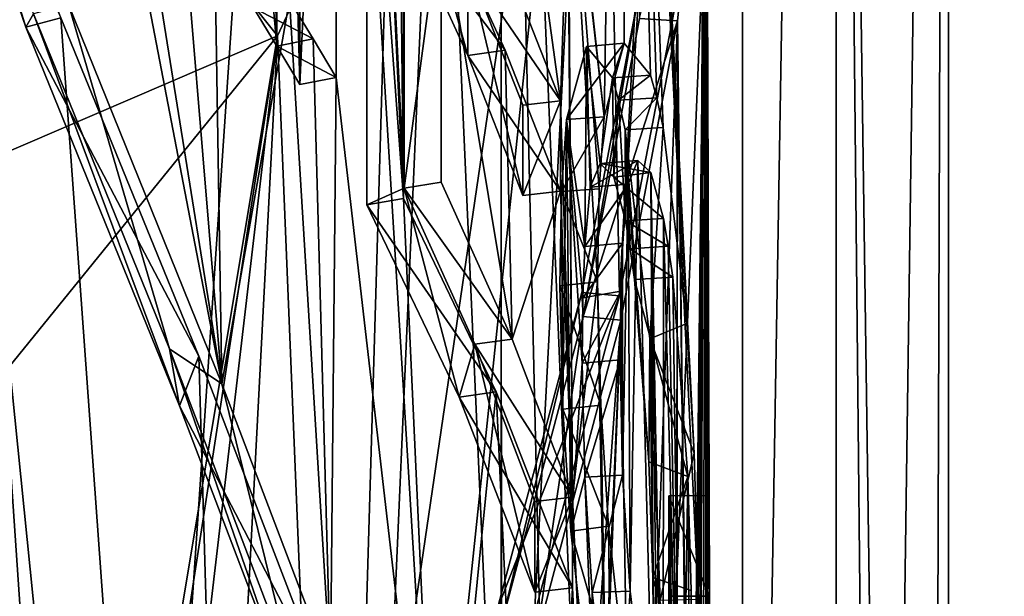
# Model space of a CAD drawing. Header units: millimetres. Extents: x -108 to 102, y -42 to 80.
# Tile 283 of 539: x -58.721 to -57.692, y 5.16 to 5.762. Entities that reach past the tile are written whole.
import ezdxf

# ---------------------------------------------------------------- set-up
doc = ezdxf.new("R2010")
doc.units = ezdxf.units.MM
doc.header["$LTSCALE"] = 81.481481
for name, color, linetype in [('1002', 7, 'CONTINUOUS'), ('1010', 7, 'CONTINUOUS'), ('1017', 7, 'CONTINUOUS'), ('1021', 7, 'CONTINUOUS'), ('1025', 7, 'CONTINUOUS'), ('1032', 7, 'CONTINUOUS'), ('1038', 7, 'CONTINUOUS'), ('1056', 7, 'CONTINUOUS'), ('1073', 7, 'CONTINUOUS'), ('1086', 7, 'CONTINUOUS'), ('1087', 7, 'CONTINUOUS'), ('1091', 7, 'CONTINUOUS'), ('1104', 7, 'CONTINUOUS'), ('1105', 7, 'CONTINUOUS'), ('1106', 7, 'CONTINUOUS'), ('1144', 7, 'CONTINUOUS'), ('1171', 7, 'CONTINUOUS'), ('1182', 7, 'CONTINUOUS'), ('1208', 7, 'CONTINUOUS'), ('1229', 7, 'CONTINUOUS'), ('1232', 7, 'CONTINUOUS'), ('1263', 7, 'CONTINUOUS'), ('1278', 7, 'CONTINUOUS'), ('1288', 7, 'CONTINUOUS'), ('1335', 7, 'CONTINUOUS'), ('1343', 7, 'CONTINUOUS'), ('1346', 7, 'CONTINUOUS'), ('1355', 7, 'CONTINUOUS'), ('1610', 7, 'CONTINUOUS'), ('2739', 7, 'CONTINUOUS'), ('2749', 7, 'CONTINUOUS'), ('2783', 7, 'CONTINUOUS'), ('2784', 7, 'CONTINUOUS'), ('816', 7, 'CONTINUOUS'), ('827', 7, 'CONTINUOUS'), ('828', 7, 'CONTINUOUS'), ('844', 7, 'CONTINUOUS'), ('855', 7, 'CONTINUOUS'), ('971', 7, 'CONTINUOUS'), ('978', 7, 'CONTINUOUS')]:
    doc.layers.add(name, color=color, linetype=linetype)

msp = doc.modelspace()

# ---------------------------------------------------------------- linework, layer by layer
at = {"layer": '1002', "color": 9, "linetype": 'CONTINUOUS'}
for points in [[(-58.2061, 5.4286, 226.922), (-58.2804, 5.5923, 227.1557), (-58.3189, 5.5861, 227.1469), (-58.2061, 5.4286, 226.922)], [(-58.2061, 5.4286, 226.922), (-58.3189, 5.5861, 227.1469), (-58.245, 5.4233, 226.9144), (-58.2061, 5.4286, 226.922)], [(-58.1431, 5.2634, 226.6861), (-58.2061, 5.4286, 226.922), (-58.245, 5.4233, 226.9144), (-58.1431, 5.2634, 226.6861)], [(-58.1431, 5.2634, 226.6861), (-58.245, 5.4233, 226.9144), (-58.1823, 5.259, 226.6797), (-58.1431, 5.2634, 226.6861)]]:
    msp.add_3dface(points, dxfattribs=at)
at = {"layer": '1010', "color": 9, "linetype": 'CONTINUOUS'}
for points in [[(-58.0402, 4.3652, 225.6044), (-58.0402, 4.7013, 225.3691), (-58.0426, 5.2648, 225.1457), (-58.0402, 4.3652, 225.6044)], [(-58.0426, 5.2648, 225.1457), (-58.0402, 4.7013, 225.3691), (-58.0402, 4.7958, 225.3029), (-58.0426, 5.2648, 225.1457)], [(-58.0411, 4.4054, 225.6619), (-58.0402, 4.3652, 225.6044), (-58.0426, 5.2648, 225.1457), (-58.0411, 4.4054, 225.6619)], [(-58.0426, 4.4456, 225.7193), (-58.0411, 4.4054, 225.6619), (-58.0426, 5.2648, 225.1457), (-58.0426, 4.4456, 225.7193)], [(-58.04, 5.16, 224.9961), (-58.0426, 5.2648, 225.1457), (-58.0402, 5.0898, 225.097), (-58.04, 5.16, 224.9961)], [(-58.0426, 5.2648, 225.1457), (-58.0402, 4.7958, 225.3029), (-58.0402, 5.0898, 225.097), (-58.0426, 5.2648, 225.1457)]]:
    msp.add_3dface(points, dxfattribs=at)
at = {"layer": '1017', "color": 9, "linetype": 'CONTINUOUS'}
for points in [[(-58.0731, 5.7633, 223.6987), (-58.0037, 6.0527, 224.0666), (-58.0333, 5.7609, 223.6953), (-58.0731, 5.7633, 223.6987)], [(-58.132, 5.4523, 223.3479), (-58.0731, 5.7633, 223.6987), (-58.0333, 5.7609, 223.6953), (-58.132, 5.4523, 223.3479)], [(-58.132, 5.4523, 223.3479), (-58.0333, 5.7609, 223.6953), (-58.0925, 5.4485, 223.3426), (-58.132, 5.4523, 223.3479)], [(-58.2195, 5.1228, 223.019), (-58.132, 5.4523, 223.3479), (-58.1804, 5.1178, 223.0119), (-58.2195, 5.1228, 223.019)], [(-58.1804, 5.1178, 223.0119), (-58.132, 5.4523, 223.3479), (-58.0925, 5.4485, 223.3426), (-58.1804, 5.1178, 223.0119)]]:
    msp.add_3dface(points, dxfattribs=at)
at = {"layer": '1021', "color": 9, "linetype": 'CONTINUOUS'}
for points in [[(-58.3899, 6.5207, 226.9394), (-58.3198, 5.5754, 227.3328), (-58.3379, 7.2024, 226.2655), (-58.3899, 6.5207, 226.9394)], [(-58.3198, 5.5754, 227.3328), (-58.3198, 6.3946, 226.7593), (-58.3379, 7.2024, 226.2655), (-58.3198, 5.5754, 227.3328)], [(-58.279, 7.138, 226.0676), (-58.1481, 6.0025, 226.1993), (-58.11, 5.6606, 226.1906), (-58.279, 7.138, 226.0676)], [(-58.0917, 6.7945, 225.2616), (-58.279, 7.138, 226.0676), (-58.11, 5.6606, 226.1906), (-58.0917, 6.7945, 225.2616)], [(-58.0892, 5.7374, 225.9821), (-58.0917, 6.7945, 225.2616), (-58.11, 5.6606, 226.1906), (-58.0892, 5.7374, 225.9821)], [(-58.004, 6.3277, 224.4599), (-58.0917, 6.7945, 225.2616), (-58.0115, 5.1572, 225.4867), (-58.004, 6.3277, 224.4599)], [(-58.0483, 5.6496, 225.6729), (-58.0917, 6.7945, 225.2616), (-58.0552, 5.6806, 225.7229), (-58.0483, 5.6496, 225.6729)], [(-58.0917, 6.7945, 225.2616), (-58.0483, 5.6496, 225.6729), (-58.0236, 5.4448, 225.5042), (-58.0917, 6.7945, 225.2616)], [(-58.0552, 5.6806, 225.7229), (-58.0917, 6.7945, 225.2616), (-58.0618, 5.7043, 225.7706), (-58.0552, 5.6806, 225.7229)], [(-58.0618, 5.7043, 225.7706), (-58.0917, 6.7945, 225.2616), (-58.0892, 5.7374, 225.9821), (-58.0618, 5.7043, 225.7706)], [(-58.0115, 5.1572, 225.4867), (-58.0917, 6.7945, 225.2616), (-58.016, 5.3094, 225.4717), (-58.0115, 5.1572, 225.4867)], [(-58.016, 5.3094, 225.4717), (-58.0917, 6.7945, 225.2616), (-58.0236, 5.4448, 225.5042), (-58.016, 5.3094, 225.4717)], [(-58.6145, 6.6492, 227.5654), (-58.6145, 6.0379, 227.9934), (-58.5095, 5.382, 228.14), (-58.6145, 6.6492, 227.5654)], [(-58.5231, 6.2166, 227.598), (-58.6145, 6.6492, 227.5654), (-58.5095, 5.382, 228.14), (-58.5231, 6.2166, 227.598)], [(-58.3198, 5.5754, 227.3328), (-58.3899, 6.5207, 226.9394), (-58.2829, 4.7738, 227.7397), (-58.3198, 5.5754, 227.3328)], [(-58.3899, 6.5207, 226.9394), (-58.3899, 5.7016, 227.5129), (-58.2829, 4.7738, 227.7397), (-58.3899, 6.5207, 226.9394)], [(-58.01, 5.056, 225.5236), (-58.004, 6.3277, 224.4599), (-58.0115, 5.1572, 225.4867), (-58.01, 5.056, 225.5236)], [(-58.0095, 4.9574, 225.5812), (-58.004, 6.3277, 224.4599), (-58.01, 5.056, 225.5236), (-58.0095, 4.9574, 225.5812)], [(-58.0037, 3.5255, 226.4097), (-58.004, 6.3277, 224.4599), (-58.0095, 4.9574, 225.5812), (-58.0037, 3.5255, 226.4097)], [(-58.004, 6.3277, 224.4599), (-58.0037, 3.5255, 226.4097), (-58.0026, 4.4462, 225.7202), (-58.004, 6.3277, 224.4599)], [(-58.0037, 6.0527, 224.0666), (-58.004, 6.3277, 224.4599), (-58.0019, 5.0547, 224.8457), (-58.0037, 6.0527, 224.0666)], [(-58.0019, 5.0547, 224.8457), (-58.004, 6.3277, 224.4599), (-58, 5.1601, 224.9961), (-58.0019, 5.0547, 224.8457)], [(-58, 5.1601, 224.9961), (-58.004, 6.3277, 224.4599), (-58.0026, 5.2654, 225.1466), (-58, 5.1601, 224.9961)], [(-58.0026, 5.2654, 225.1466), (-58.004, 6.3277, 224.4599), (-58.0026, 4.4462, 225.7202), (-58.0026, 5.2654, 225.1466)], [(-58.4387, 5.7823, 227.6283), (-58.5231, 6.2166, 227.598), (-58.5095, 5.382, 228.14), (-58.4387, 5.7823, 227.6283)], [(-58.5095, 5.382, 228.14), (-58.6428, 6.075, 228.0463), (-58.6695, 5.7778, 228.3273), (-58.5095, 5.382, 228.14)], [(-58.6145, 6.0379, 227.9934), (-58.6428, 6.075, 228.0463), (-58.5095, 5.382, 228.14), (-58.6145, 6.0379, 227.9934)], [(-58.2136, 5.8246, 226.6828), (-58.1558, 5.6775, 226.4728), (-58.2091, 6.0659, 226.491), (-58.2136, 5.8246, 226.6828)], [(-58.2091, 6.0659, 226.491), (-58.1558, 5.6775, 226.4728), (-58.1481, 5.908, 226.2654), (-58.2091, 6.0659, 226.491)], [(-58.0333, 5.7609, 223.6953), (-58.0037, 6.0527, 224.0666), (-58.0195, 4.6516, 224.6746), (-58.0333, 5.7609, 223.6953)], [(-58.0195, 4.6516, 224.6746), (-58.0037, 6.0527, 224.0666), (-58.0175, 4.7395, 224.6477), (-58.0195, 4.6516, 224.6746)], [(-58.0175, 4.7395, 224.6477), (-58.0037, 6.0527, 224.0666), (-58.0144, 4.8215, 224.6491), (-58.0175, 4.7395, 224.6477)], [(-58.0037, 6.0527, 224.0666), (-58.0067, 4.962, 224.7297), (-58.0144, 4.8215, 224.6491), (-58.0037, 6.0527, 224.0666)], [(-58.0067, 4.962, 224.7297), (-58.0037, 6.0527, 224.0666), (-58.0039, 5.0122, 224.7878), (-58.0067, 4.962, 224.7297)], [(-58.0039, 5.0122, 224.7878), (-58.0037, 6.0527, 224.0666), (-58.0019, 5.0547, 224.8457), (-58.0039, 5.0122, 224.7878)], [(-58.1431, 5.2634, 226.6861), (-58.1481, 6.0025, 226.1993), (-58.1481, 5.908, 226.2654), (-58.1431, 5.2634, 226.6861)], [(-58.1481, 6.0025, 226.1993), (-58.1431, 5.2634, 226.6861), (-58.117, 5.4882, 226.3595), (-58.1481, 6.0025, 226.1993)], [(-58.11, 5.6606, 226.1906), (-58.1481, 6.0025, 226.1993), (-58.1153, 5.5855, 226.2799), (-58.11, 5.6606, 226.1906)], [(-58.1153, 5.5855, 226.2799), (-58.1481, 6.0025, 226.1993), (-58.117, 5.4882, 226.3595), (-58.1153, 5.5855, 226.2799)], [(-58.1558, 5.6775, 226.4728), (-58.1431, 5.2634, 226.6861), (-58.1481, 5.908, 226.2654), (-58.1558, 5.6775, 226.4728)], [(-58.2804, 5.5923, 227.1557), (-58.2061, 5.4286, 226.922), (-58.2804, 5.8759, 226.9572), (-58.2804, 5.5923, 227.1557)], [(-58.2804, 5.8759, 226.9572), (-58.2061, 5.4286, 226.922), (-58.2136, 5.7301, 226.749), (-58.2804, 5.8759, 226.9572)], [(-58.396, 5.0836, 227.9677), (-58.4387, 5.7823, 227.6283), (-58.5095, 5.382, 228.14), (-58.396, 5.0836, 227.9677)], [(-58.414, 5.742, 227.5707), (-58.4387, 5.7823, 227.6283), (-58.396, 5.0836, 227.9677), (-58.414, 5.742, 227.5707)], [(-58.0333, 5.7609, 223.6953), (-58.0773, 4.5359, 224.1047), (-58.0925, 5.4485, 223.3426), (-58.0333, 5.7609, 223.6953)], [(-58.035, 4.7366, 224.3914), (-58.0773, 4.5359, 224.1047), (-58.0333, 5.7609, 223.6953), (-58.035, 4.7366, 224.3914)], [(-58.035, 3.9175, 224.965), (-58.035, 4.7366, 224.3914), (-58.0333, 5.7609, 223.6953), (-58.035, 3.9175, 224.965)], [(-58.035, 3.9175, 224.965), (-58.0333, 5.7609, 223.6953), (-58.0198, 4.6037, 224.7028), (-58.035, 3.9175, 224.965)], [(-58.0198, 4.6037, 224.7028), (-58.0333, 5.7609, 223.6953), (-58.0197, 4.628, 224.6873), (-58.0198, 4.6037, 224.7028)], [(-58.0197, 4.628, 224.6873), (-58.0333, 5.7609, 223.6953), (-58.0195, 4.6516, 224.6746), (-58.0197, 4.628, 224.6873)], [(-58.3899, 5.7016, 227.5129), (-58.414, 5.742, 227.5707), (-58.396, 5.0836, 227.9677), (-58.3899, 5.7016, 227.5129)], [(-58.2136, 5.7301, 226.749), (-58.2061, 5.4286, 226.922), (-58.1558, 5.583, 226.539), (-58.2136, 5.7301, 226.749)], [(-58.2829, 4.7738, 227.7397), (-58.3899, 5.7016, 227.5129), (-58.396, 5.0836, 227.9677), (-58.2829, 4.7738, 227.7397)], [(-58.1558, 5.583, 226.539), (-58.1431, 5.2634, 226.6861), (-58.1558, 5.6775, 226.4728), (-58.1558, 5.583, 226.539)], [(-58.2228, 5.3734, 227.0443), (-58.3198, 5.5754, 227.3328), (-58.2829, 4.7738, 227.7397), (-58.2228, 5.3734, 227.0443)], [(-58.2061, 5.4286, 226.922), (-58.1431, 5.2634, 226.6861), (-58.1558, 5.583, 226.539), (-58.2061, 5.4286, 226.922)], [(-58.1431, 5.2634, 226.6861), (-58.0925, 4.1297, 227.1337), (-58.117, 5.4882, 226.3595), (-58.1431, 5.2634, 226.6861)], [(-58.117, 5.4882, 226.3595), (-58.0925, 4.1297, 227.1337), (-58.1137, 5.3596, 226.4272), (-58.117, 5.4882, 226.3595)], [(-58.1804, 5.1178, 223.0119), (-58.0925, 5.4485, 223.3426), (-58.1803, 4.2141, 223.6452), (-58.1804, 5.1178, 223.0119)], [(-58.0925, 5.4485, 223.3426), (-58.1359, 4.3365, 223.82), (-58.1803, 3.3949, 224.2188), (-58.0925, 5.4485, 223.3426)], [(-58.1803, 4.2141, 223.6452), (-58.0925, 5.4485, 223.3426), (-58.1803, 3.3949, 224.2188), (-58.1803, 4.2141, 223.6452)], [(-58.0773, 4.5359, 224.1047), (-58.1359, 4.3365, 223.82), (-58.0925, 5.4485, 223.3426), (-58.0773, 4.5359, 224.1047)], [(-58.1804, 4.4604, 227.4645), (-58.2228, 5.3734, 227.0443), (-58.2829, 4.7738, 227.7397), (-58.1804, 4.4604, 227.4645)], [(-58.1431, 5.1689, 226.7522), (-58.2228, 5.3734, 227.0443), (-58.1804, 4.4604, 227.4645), (-58.1431, 5.1689, 226.7522)], [(-58.1137, 5.3596, 226.4272), (-58.0925, 4.1297, 227.1337), (-58.1056, 5.2332, 226.4583), (-58.1137, 5.3596, 226.4272)], [(-58.1431, 5.2634, 226.6861), (-58.1431, 5.1689, 226.7522), (-58.0925, 4.1297, 227.1337), (-58.1431, 5.2634, 226.6861)], [(-58.1056, 5.2332, 226.4583), (-58.0925, 4.1297, 227.1337), (-58.0799, 5.0006, 226.4234), (-58.1056, 5.2332, 226.4583)], [(-58.0925, 4.1297, 227.1337), (-58.1431, 5.1689, 226.7522), (-58.1804, 4.4604, 227.4645), (-58.0925, 4.1297, 227.1337)]]:
    msp.add_3dface(points, dxfattribs=at)
at = {"layer": '1025', "color": 9, "linetype": 'CONTINUOUS'}
for points in [[(-58.133, 5.4035, 226.2414), (-58.1304, 5.2843, 226.3052), (-58.0935, 5.4071, 226.2465), (-58.133, 5.4035, 226.2414)], [(-58.1304, 5.2843, 226.3052), (-58.0909, 5.2865, 226.3107), (-58.0935, 5.4071, 226.2465), (-58.1304, 5.2843, 226.3052)], [(-58.1304, 5.2843, 226.3052), (-58.1227, 5.164, 226.3284), (-58.0909, 5.2865, 226.3107), (-58.1304, 5.2843, 226.3052)], [(-58.1227, 5.164, 226.3284), (-58.083, 5.1653, 226.3332), (-58.0909, 5.2865, 226.3107), (-58.1227, 5.164, 226.3284)], [(-58.1227, 5.164, 226.3284), (-58.0976, 4.9544, 226.2517), (-58.083, 5.1653, 226.3332), (-58.1227, 5.164, 226.3284)], [(-58.0976, 4.9544, 226.2517), (-58.0579, 4.9572, 226.2557), (-58.083, 5.1653, 226.3332), (-58.0976, 4.9544, 226.2517)]]:
    msp.add_3dface(points, dxfattribs=at)
at = {"layer": '1032', "color": 9, "linetype": 'CONTINUOUS'}
for points in [[(-58.714, 5.7544, 228.3449), (-58.8276, 6.1221, 228.3777), (-58.8409, 6.1212, 228.4107), (-58.714, 5.7544, 228.3449)], [(-58.706, 5.7683, 228.3138), (-58.8276, 6.1221, 228.3777), (-58.714, 5.7544, 228.3449), (-58.706, 5.7683, 228.3138)], [(-58.0738, 5.7897, 223.6713), (-58.132, 5.4523, 223.3479), (-58.1334, 5.4772, 223.3196), (-58.0738, 5.7897, 223.6713)], [(-58.0731, 5.7633, 223.6987), (-58.132, 5.4523, 223.3479), (-58.0738, 5.7897, 223.6713), (-58.0731, 5.7633, 223.6987)], [(-58.5537, 5.359, 228.16), (-58.706, 5.7683, 228.3138), (-58.714, 5.7544, 228.3449), (-58.5537, 5.359, 228.16)], [(-58.5641, 5.4184, 228.1508), (-58.706, 5.7683, 228.3138), (-58.5537, 5.359, 228.16), (-58.5641, 5.4184, 228.1508)], [(-58.2195, 5.1228, 223.019), (-58.2217, 5.1462, 222.9903), (-58.1334, 5.4772, 223.3196), (-58.2195, 5.1228, 223.019)], [(-58.132, 5.4523, 223.3479), (-58.2195, 5.1228, 223.019), (-58.1334, 5.4772, 223.3196), (-58.132, 5.4523, 223.3479)], [(-58.4339, 5.0762, 227.9572), (-58.5641, 5.4184, 228.1508), (-58.4387, 5.0576, 227.9876), (-58.4339, 5.0762, 227.9572)], [(-58.4387, 5.0576, 227.9876), (-58.5641, 5.4184, 228.1508), (-58.5537, 5.359, 228.16), (-58.4387, 5.0576, 227.9876)]]:
    msp.add_3dface(points, dxfattribs=at)
at = {"layer": '1038', "color": 9, "linetype": 'CONTINUOUS'}
for points in [[(-58.6776, 5.7639, 228.3586), (-58.5333, 5.4106, 228.1939), (-58.714, 5.7544, 228.3449), (-58.6776, 5.7639, 228.3586)], [(-58.5333, 5.4106, 228.1939), (-58.5537, 5.359, 228.16), (-58.714, 5.7544, 228.3449), (-58.5333, 5.4106, 228.1939)], [(-58.5333, 5.4106, 228.1939), (-58.4009, 5.065, 227.9982), (-58.5537, 5.359, 228.16), (-58.5333, 5.4106, 228.1939)], [(-58.4009, 5.065, 227.9982), (-58.4387, 5.0576, 227.9876), (-58.5537, 5.359, 228.16), (-58.4009, 5.065, 227.9982)]]:
    msp.add_3dface(points, dxfattribs=at)
at = {"layer": '1056', "color": 9, "linetype": 'CONTINUOUS'}
for points in [[(-58.3198, 6.3946, 226.7593), (-58.3198, 5.5754, 227.3328), (-58.3581, 6.388, 226.7498), (-58.3198, 6.3946, 226.7593)], [(-58.3581, 6.388, 226.7498), (-58.3198, 5.5754, 227.3328), (-58.3581, 5.5688, 227.3234), (-58.3581, 6.388, 226.7498)]]:
    msp.add_3dface(points, dxfattribs=at)
at = {"layer": '1073', "color": 9, "linetype": 'CONTINUOUS'}
for points in [[(-58, 5.1601, 224.9961), (-58.0026, 5.2654, 225.1466), (-58.0426, 5.2648, 225.1457), (-58, 5.1601, 224.9961)], [(-58, 5.1601, 224.9961), (-58.0426, 5.2648, 225.1457), (-58.04, 5.16, 224.9961), (-58, 5.1601, 224.9961)], [(-58.0019, 5.0547, 224.8457), (-58, 5.1601, 224.9961), (-58.0419, 5.0552, 224.8464), (-58.0019, 5.0547, 224.8457)], [(-58.0419, 5.0552, 224.8464), (-58, 5.1601, 224.9961), (-58.04, 5.16, 224.9961), (-58.0419, 5.0552, 224.8464)]]:
    msp.add_3dface(points, dxfattribs=at)
at = {"layer": '1086', "color": 9, "linetype": 'CONTINUOUS'}
for points in [[(-58.0783, 5.4908, 225.6684), (-58.0385, 5.4931, 225.6717), (-58.0227, 5.2851, 225.6025), (-58.0783, 5.4908, 225.6684)], [(-58.0633, 5.3006, 225.5996), (-58.0783, 5.4908, 225.6684), (-58.0227, 5.2851, 225.6025), (-58.0633, 5.3006, 225.5996)], [(-58.0593, 5.1798, 225.6199), (-58.0633, 5.3006, 225.5996), (-58.0227, 5.2851, 225.6025), (-58.0593, 5.1798, 225.6199)], [(-58.0593, 5.1798, 225.6199), (-58.0227, 5.2851, 225.6025), (-58.0191, 5.1662, 225.6277), (-58.0593, 5.1798, 225.6199)], [(-58.0578, 5.0374, 225.6937), (-58.0593, 5.1798, 225.6199), (-58.0179, 5.0389, 225.696), (-58.0578, 5.0374, 225.6937)], [(-58.0593, 5.1798, 225.6199), (-58.0191, 5.1662, 225.6277), (-58.0179, 5.0389, 225.696), (-58.0593, 5.1798, 225.6199)]]:
    msp.add_3dface(points, dxfattribs=at)
at = {"layer": '1087', "color": 9, "linetype": 'CONTINUOUS'}
for points in [[(-58.0879, 5.552, 225.7347), (-58.0482, 5.5546, 225.7384), (-58.0431, 5.5257, 225.7027), (-58.0879, 5.552, 225.7347)], [(-58.0828, 5.5227, 225.6985), (-58.0879, 5.552, 225.7347), (-58.0431, 5.5257, 225.7027), (-58.0828, 5.5227, 225.6985)], [(-58.0828, 5.5227, 225.6985), (-58.0431, 5.5257, 225.7027), (-58.0385, 5.4931, 225.6717), (-58.0828, 5.5227, 225.6985)], [(-58.0783, 5.4908, 225.6684), (-58.0828, 5.5227, 225.6985), (-58.0385, 5.4931, 225.6717), (-58.0783, 5.4908, 225.6684)]]:
    msp.add_3dface(points, dxfattribs=at)
at = {"layer": '1091', "color": 9, "linetype": 'CONTINUOUS'}
for points in [[(-58.1558, 5.6775, 226.4728), (-58.2136, 5.8246, 226.6828), (-58.2525, 5.8191, 226.675), (-58.1558, 5.6775, 226.4728)], [(-58.1558, 5.6775, 226.4728), (-58.2525, 5.8191, 226.675), (-58.195, 5.6729, 226.4661), (-58.1558, 5.6775, 226.4728)]]:
    msp.add_3dface(points, dxfattribs=at)
at = {"layer": '1104', "color": 9, "linetype": 'CONTINUOUS'}
for points in [[(-58.1144, 5.6118, 225.9452), (-58.0748, 5.615, 225.9498), (-58.0613, 5.6027, 225.8369), (-58.1144, 5.6118, 225.9452)], [(-58.1001, 5.5977, 225.8259), (-58.1144, 5.6118, 225.9452), (-58.0613, 5.6027, 225.8369), (-58.1001, 5.5977, 225.8259)], [(-58.0482, 5.5546, 225.7384), (-58.1001, 5.5977, 225.8259), (-58.0613, 5.6027, 225.8369), (-58.0482, 5.5546, 225.7384)], [(-58.0879, 5.552, 225.7347), (-58.1001, 5.5977, 225.8259), (-58.0482, 5.5546, 225.7384), (-58.0879, 5.552, 225.7347)]]:
    msp.add_3dface(points, dxfattribs=at)
at = {"layer": '1105', "color": 9, "linetype": 'CONTINUOUS'}
for points in [[(-58.1144, 5.6118, 225.9452), (-58.1245, 5.5871, 226.0463), (-58.0748, 5.615, 225.9498), (-58.1144, 5.6118, 225.9452)], [(-58.0748, 5.615, 225.9498), (-58.1245, 5.5871, 226.0463), (-58.085, 5.5902, 226.052), (-58.0748, 5.615, 225.9498)], [(-58.1245, 5.5871, 226.0463), (-58.1304, 5.5253, 226.1365), (-58.085, 5.5902, 226.052), (-58.1245, 5.5871, 226.0463)], [(-58.085, 5.5902, 226.052), (-58.1304, 5.5253, 226.1365), (-58.0909, 5.5289, 226.1416), (-58.085, 5.5902, 226.052)]]:
    msp.add_3dface(points, dxfattribs=at)
at = {"layer": '1106', "color": 9, "linetype": 'CONTINUOUS'}
for points in [[(-58.1304, 5.5253, 226.1365), (-58.1323, 5.4717, 226.1885), (-58.0909, 5.5289, 226.1416), (-58.1304, 5.5253, 226.1365)], [(-58.0909, 5.5289, 226.1416), (-58.1323, 5.4717, 226.1885), (-58.0927, 5.4786, 226.1909), (-58.0909, 5.5289, 226.1416)], [(-58.1323, 5.4717, 226.1885), (-58.133, 5.4035, 226.2414), (-58.0927, 5.4786, 226.1909), (-58.1323, 5.4717, 226.1885)], [(-58.133, 5.4035, 226.2414), (-58.0935, 5.4071, 226.2465), (-58.0927, 5.4786, 226.1909), (-58.133, 5.4035, 226.2414)]]:
    msp.add_3dface(points, dxfattribs=at)
at = {"layer": '1144', "color": 9, "linetype": 'CONTINUOUS'}
for points in [[(-58.117, 5.4882, 226.3595), (-58.1137, 5.3596, 226.4272), (-58.1564, 5.4841, 226.3537), (-58.117, 5.4882, 226.3595)], [(-58.1564, 5.4841, 226.3537), (-58.1137, 5.3596, 226.4272), (-58.1531, 5.3553, 226.4216), (-58.1564, 5.4841, 226.3537)], [(-58.1137, 5.3596, 226.4272), (-58.1056, 5.2332, 226.4583), (-58.1531, 5.3553, 226.4216), (-58.1137, 5.3596, 226.4272)], [(-58.1531, 5.3553, 226.4216), (-58.1056, 5.2332, 226.4583), (-58.145, 5.2282, 226.453), (-58.1531, 5.3553, 226.4216)], [(-58.1056, 5.2332, 226.4583), (-58.0799, 5.0006, 226.4234), (-58.145, 5.2282, 226.453), (-58.1056, 5.2332, 226.4583)], [(-58.145, 5.2282, 226.453), (-58.0799, 5.0006, 226.4234), (-58.1192, 4.9949, 226.4175), (-58.145, 5.2282, 226.453)]]:
    msp.add_3dface(points, dxfattribs=at)
at = {"layer": '1171', "color": 9, "linetype": 'CONTINUOUS'}
for points in [[(-58.1286, 5.734, 225.9758), (-58.1493, 5.658, 226.1831), (-58.1304, 5.5253, 226.1365), (-58.1286, 5.734, 225.9758)], [(-58.1245, 5.5871, 226.0463), (-58.1286, 5.734, 225.9758), (-58.1304, 5.5253, 226.1365), (-58.1245, 5.5871, 226.0463)], [(-58.1015, 5.7013, 225.7664), (-58.1286, 5.734, 225.9758), (-58.1144, 5.6118, 225.9452), (-58.1015, 5.7013, 225.7664)], [(-58.1144, 5.6118, 225.9452), (-58.1286, 5.734, 225.9758), (-58.1245, 5.5871, 226.0463), (-58.1144, 5.6118, 225.9452)], [(-58.1015, 5.7013, 225.7664), (-58.1144, 5.6118, 225.9452), (-58.1001, 5.5977, 225.8259), (-58.1015, 5.7013, 225.7664)], [(-58.095, 5.6779, 225.7192), (-58.1015, 5.7013, 225.7664), (-58.1001, 5.5977, 225.8259), (-58.095, 5.6779, 225.7192)], [(-58.0879, 5.552, 225.7347), (-58.095, 5.6779, 225.7192), (-58.1001, 5.5977, 225.8259), (-58.0879, 5.552, 225.7347)], [(-58.088, 5.647, 225.6692), (-58.095, 5.6779, 225.7192), (-58.0879, 5.552, 225.7347), (-58.088, 5.647, 225.6692)], [(-58.1531, 5.3553, 226.4216), (-58.1493, 5.658, 226.1831), (-58.1546, 5.5827, 226.273), (-58.1531, 5.3553, 226.4216)], [(-58.1531, 5.3553, 226.4216), (-58.145, 5.2282, 226.453), (-58.1493, 5.658, 226.1831), (-58.1531, 5.3553, 226.4216)], [(-58.1493, 5.658, 226.1831), (-58.145, 5.2282, 226.453), (-58.133, 5.4035, 226.2414), (-58.1493, 5.658, 226.1831)], [(-58.1304, 5.5253, 226.1365), (-58.1493, 5.658, 226.1831), (-58.1323, 5.4717, 226.1885), (-58.1304, 5.5253, 226.1365)], [(-58.1323, 5.4717, 226.1885), (-58.1493, 5.658, 226.1831), (-58.133, 5.4035, 226.2414), (-58.1323, 5.4717, 226.1885)], [(-58.0624, 5.4287, 225.4959), (-58.088, 5.647, 225.6692), (-58.0633, 5.3006, 225.5996), (-58.0624, 5.4287, 225.4959)], [(-58.0633, 5.3006, 225.5996), (-58.088, 5.647, 225.6692), (-58.0783, 5.4908, 225.6684), (-58.0633, 5.3006, 225.5996)], [(-58.0783, 5.4908, 225.6684), (-58.088, 5.647, 225.6692), (-58.0828, 5.5227, 225.6985), (-58.0783, 5.4908, 225.6684)], [(-58.0828, 5.5227, 225.6985), (-58.088, 5.647, 225.6692), (-58.0879, 5.552, 225.7347), (-58.0828, 5.5227, 225.6985)], [(-58.1564, 5.4841, 226.3537), (-58.1531, 5.3553, 226.4216), (-58.1546, 5.5827, 226.273), (-58.1564, 5.4841, 226.3537)], [(-58.0593, 5.1798, 225.6199), (-58.0624, 5.4287, 225.4959), (-58.0633, 5.3006, 225.5996), (-58.0593, 5.1798, 225.6199)], [(-58.0514, 5.156, 225.4848), (-58.0624, 5.4287, 225.4959), (-58.0526, 4.7724, 225.7795), (-58.0514, 5.156, 225.4848)], [(-58.0526, 4.7724, 225.7795), (-58.0624, 5.4287, 225.4959), (-58.0593, 5.1798, 225.6199), (-58.0526, 4.7724, 225.7795)], [(-58.133, 5.4035, 226.2414), (-58.145, 5.2282, 226.453), (-58.1304, 5.2843, 226.3052), (-58.133, 5.4035, 226.2414)], [(-58.145, 5.2282, 226.453), (-58.1192, 4.9949, 226.4175), (-58.1304, 5.2843, 226.3052), (-58.145, 5.2282, 226.453)], [(-58.1304, 5.2843, 226.3052), (-58.1192, 4.9949, 226.4175), (-58.1227, 5.164, 226.3284), (-58.1304, 5.2843, 226.3052)], [(-58.0578, 5.0374, 225.6937), (-58.0526, 4.7724, 225.7795), (-58.0593, 5.1798, 225.6199), (-58.0578, 5.0374, 225.6937)], [(-58.1227, 5.164, 226.3284), (-58.1192, 4.9949, 226.4175), (-58.0976, 4.9544, 226.2517), (-58.1227, 5.164, 226.3284)]]:
    msp.add_3dface(points, dxfattribs=at)
at = {"layer": '1182', "color": 9, "linetype": 'CONTINUOUS'}
for points in [[(-58.0748, 5.615, 225.9498), (-58.085, 5.5902, 226.052), (-58.083, 5.1653, 226.3332), (-58.0748, 5.615, 225.9498)], [(-58.0579, 4.9572, 226.2557), (-58.0748, 5.615, 225.9498), (-58.083, 5.1653, 226.3332), (-58.0579, 4.9572, 226.2557)], [(-58.0613, 5.6027, 225.8369), (-58.0748, 5.615, 225.9498), (-58.0579, 4.9572, 226.2557), (-58.0613, 5.6027, 225.8369)], [(-58.0482, 5.5546, 225.7384), (-58.0613, 5.6027, 225.8369), (-58.0484, 4.9046, 226.196), (-58.0482, 5.5546, 225.7384)], [(-58.0484, 4.9046, 226.196), (-58.0613, 5.6027, 225.8369), (-58.0533, 4.9305, 226.2285), (-58.0484, 4.9046, 226.196)], [(-58.0533, 4.9305, 226.2285), (-58.0613, 5.6027, 225.8369), (-58.0579, 4.9572, 226.2557), (-58.0533, 4.9305, 226.2285)], [(-58.085, 5.5902, 226.052), (-58.0909, 5.5289, 226.1416), (-58.0909, 5.2865, 226.3107), (-58.085, 5.5902, 226.052)], [(-58.083, 5.1653, 226.3332), (-58.085, 5.5902, 226.052), (-58.0909, 5.2865, 226.3107), (-58.083, 5.1653, 226.3332)], [(-58.0295, 4.844, 226.0111), (-58.0482, 5.5546, 225.7384), (-58.0484, 4.9046, 226.196), (-58.0295, 4.844, 226.0111)], [(-58.0431, 5.5257, 225.7027), (-58.0482, 5.5546, 225.7384), (-58.0295, 4.844, 226.0111), (-58.0431, 5.5257, 225.7027)], [(-58.0909, 5.2865, 226.3107), (-58.0909, 5.5289, 226.1416), (-58.0927, 5.4786, 226.1909), (-58.0909, 5.2865, 226.3107)], [(-58.0385, 5.4931, 225.6717), (-58.0431, 5.5257, 225.7027), (-58.0295, 4.844, 226.0111), (-58.0385, 5.4931, 225.6717)], [(-58.0227, 5.2851, 225.6025), (-58.0385, 5.4931, 225.6717), (-58.0295, 4.844, 226.0111), (-58.0227, 5.2851, 225.6025)], [(-58.0935, 5.4071, 226.2465), (-58.0909, 5.2865, 226.3107), (-58.0927, 5.4786, 226.1909), (-58.0935, 5.4071, 226.2465)], [(-58.0199, 4.9064, 225.8226), (-58.0227, 5.2851, 225.6025), (-58.0295, 4.844, 226.0111), (-58.0199, 4.9064, 225.8226)], [(-58.0191, 5.1662, 225.6277), (-58.0227, 5.2851, 225.6025), (-58.0199, 4.9064, 225.8226), (-58.0191, 5.1662, 225.6277)], [(-58.0184, 4.9665, 225.7543), (-58.0191, 5.1662, 225.6277), (-58.0199, 4.9064, 225.8226), (-58.0184, 4.9665, 225.7543)], [(-58.0179, 5.0389, 225.696), (-58.0191, 5.1662, 225.6277), (-58.0184, 4.9665, 225.7543), (-58.0179, 5.0389, 225.696)]]:
    msp.add_3dface(points, dxfattribs=at)
at = {"layer": '1208', "color": 9, "linetype": 'CONTINUOUS'}
for points in [[(-58.1558, 5.583, 226.539), (-58.1558, 5.6775, 226.4728), (-58.195, 5.5784, 226.5323), (-58.1558, 5.583, 226.539)], [(-58.1558, 5.6775, 226.4728), (-58.195, 5.6729, 226.4661), (-58.195, 5.5784, 226.5323), (-58.1558, 5.6775, 226.4728)]]:
    msp.add_3dface(points, dxfattribs=at)
at = {"layer": '1229', "color": 9, "linetype": 'CONTINUOUS'}
for points in [[(-58.3198, 5.5754, 227.3328), (-58.2228, 5.3734, 227.0443), (-58.3581, 5.5688, 227.3234), (-58.3198, 5.5754, 227.3328)], [(-58.3581, 5.5688, 227.3234), (-58.2228, 5.3734, 227.0443), (-58.2616, 5.3679, 227.0364), (-58.3581, 5.5688, 227.3234)], [(-58.2228, 5.3734, 227.0443), (-58.1431, 5.1689, 226.7522), (-58.2616, 5.3679, 227.0364), (-58.2228, 5.3734, 227.0443)], [(-58.1431, 5.1689, 226.7522), (-58.1823, 5.1644, 226.7459), (-58.2616, 5.3679, 227.0364), (-58.1431, 5.1689, 226.7522)]]:
    msp.add_3dface(points, dxfattribs=at)
at = {"layer": '1232', "color": 9, "linetype": 'CONTINUOUS'}
for points in [[(-58.3899, 5.7016, 227.5129), (-58.3899, 6.5207, 226.9394), (-58.4278, 5.6943, 227.5025), (-58.3899, 5.7016, 227.5129)], [(-58.3899, 6.5207, 226.9394), (-58.4278, 6.5134, 226.9289), (-58.4278, 5.6943, 227.5025), (-58.3899, 6.5207, 226.9394)]]:
    msp.add_3dface(points, dxfattribs=at)
at = {"layer": '1263', "color": 9, "linetype": 'CONTINUOUS'}
for points in [[(-58.2804, 5.8759, 226.9572), (-58.2136, 5.7301, 226.749), (-58.3189, 5.8696, 226.9483), (-58.2804, 5.8759, 226.9572)], [(-58.2136, 5.7301, 226.749), (-58.2525, 5.7246, 226.7412), (-58.3189, 5.8696, 226.9483), (-58.2136, 5.7301, 226.749)], [(-58.2136, 5.7301, 226.749), (-58.1558, 5.583, 226.539), (-58.2525, 5.7246, 226.7412), (-58.2136, 5.7301, 226.749)], [(-58.1558, 5.583, 226.539), (-58.195, 5.5784, 226.5323), (-58.2525, 5.7246, 226.7412), (-58.1558, 5.583, 226.539)]]:
    msp.add_3dface(points, dxfattribs=at)
at = {"layer": '1278', "color": 9, "linetype": 'CONTINUOUS'}
msp.add_3dface([(-58.6776, 5.7639, 228.3586), (-58.714, 5.7544, 228.3449), (-58.8409, 6.1212, 228.4107), (-58.6776, 5.7639, 228.3586)], dxfattribs=at)
at = {"layer": '1288', "color": 9, "linetype": 'CONTINUOUS'}
for points in [[(-58.4387, 5.7823, 227.6283), (-58.414, 5.742, 227.5707), (-58.4764, 5.7746, 227.6172), (-58.4387, 5.7823, 227.6283)], [(-58.414, 5.742, 227.5707), (-58.4518, 5.7345, 227.56), (-58.4764, 5.7746, 227.6172), (-58.414, 5.742, 227.5707)], [(-58.414, 5.742, 227.5707), (-58.3899, 5.7016, 227.5129), (-58.4518, 5.7345, 227.56), (-58.414, 5.742, 227.5707)], [(-58.3899, 5.7016, 227.5129), (-58.4278, 5.6943, 227.5025), (-58.4518, 5.7345, 227.56), (-58.3899, 5.7016, 227.5129)]]:
    msp.add_3dface(points, dxfattribs=at)
at = {"layer": '1335', "color": 9, "linetype": 'CONTINUOUS'}
for points in [[(-58.0624, 5.4287, 225.4959), (-58.0483, 5.6496, 225.6729), (-58.088, 5.647, 225.6692), (-58.0624, 5.4287, 225.4959)], [(-58.0236, 5.4448, 225.5042), (-58.0483, 5.6496, 225.6729), (-58.0624, 5.4287, 225.4959), (-58.0236, 5.4448, 225.5042)], [(-58.016, 5.3094, 225.4717), (-58.0236, 5.4448, 225.5042), (-58.0624, 5.4287, 225.4959), (-58.016, 5.3094, 225.4717)], [(-58.0514, 5.156, 225.4848), (-58.016, 5.3094, 225.4717), (-58.0624, 5.4287, 225.4959), (-58.0514, 5.156, 225.4848)], [(-58.0115, 5.1572, 225.4867), (-58.016, 5.3094, 225.4717), (-58.0514, 5.156, 225.4848), (-58.0115, 5.1572, 225.4867)]]:
    msp.add_3dface(points, dxfattribs=at)
at = {"layer": '1343', "color": 9, "linetype": 'CONTINUOUS'}
for points in [[(-58.0939, 5.4737, 223.3146), (-58.0738, 5.7897, 223.6713), (-58.1334, 5.4772, 223.3196), (-58.0939, 5.4737, 223.3146)], [(-58.0939, 5.4737, 223.3146), (-58.0339, 5.788, 223.6687), (-58.0738, 5.7897, 223.6713), (-58.0939, 5.4737, 223.3146)], [(-58.2217, 5.1462, 222.9903), (-58.0939, 5.4737, 223.3146), (-58.1334, 5.4772, 223.3196), (-58.2217, 5.1462, 222.9903)], [(-58.1827, 5.1412, 222.9831), (-58.0939, 5.4737, 223.3146), (-58.2217, 5.1462, 222.9903), (-58.1827, 5.1412, 222.9831)]]:
    msp.add_3dface(points, dxfattribs=at)
at = {"layer": '1346', "color": 9, "linetype": 'CONTINUOUS'}
for points in [[(-58.1134, 6.4694, 222.4757), (-58.4511, 5.7453, 221.4416), (-58.7436, 6.1112, 221.9641), (-58.1134, 6.4694, 222.4757)], [(-58.7436, 6.1112, 221.9641), (-58.4511, 5.7453, 221.4416), (-59.2115, 5.4186, 220.975), (-58.7436, 6.1112, 221.9641)], [(-58.4511, 5.7453, 221.4416), (-59.0024, 5.0661, 220.4715), (-59.2115, 5.4186, 220.975), (-58.4511, 5.7453, 221.4416)]]:
    msp.add_3dface(points, dxfattribs=at)
at = {"layer": '1355', "color": 9, "linetype": 'CONTINUOUS'}
for points in [[(-58.1431, 5.1689, 226.7522), (-58.1431, 5.2634, 226.6861), (-58.1823, 5.1644, 226.7459), (-58.1431, 5.1689, 226.7522)], [(-58.1823, 5.1644, 226.7459), (-58.1431, 5.2634, 226.6861), (-58.1823, 5.259, 226.6797), (-58.1823, 5.1644, 226.7459)]]:
    msp.add_3dface(points, dxfattribs=at)
at = {"layer": '1610', "color": 7, "linetype": 'CONTINUOUS'}
for points in [[(-58.1134, 6.4694, 222.4757), (-58, 7.2161, 223.5421), (-58.0939, 5.4737, 223.3146), (-58.1134, 6.4694, 222.4757)], [(-58.0939, 5.4737, 223.3146), (-58, 7.2161, 223.5421), (-58.0339, 5.788, 223.6687), (-58.0939, 5.4737, 223.3146)], [(-59.0048, 3.3242, 230.8418), (-58.4523, 2.6446, 229.8712), (-58.8995, 6.514, 228.3781), (-59.0048, 3.3242, 230.8418)], [(-58.8995, 6.514, 228.3781), (-58.4523, 2.6446, 229.8712), (-58.8054, 6.1319, 228.4255), (-58.8995, 6.514, 228.3781)], [(-58.4511, 5.7453, 221.4416), (-58.1134, 6.4694, 222.4757), (-58.4009, 4.5132, 222.4781), (-58.4511, 5.7453, 221.4416)], [(-58.4009, 4.5132, 222.4781), (-58.1134, 6.4694, 222.4757), (-58.2867, 4.8245, 222.7062), (-58.4009, 4.5132, 222.4781)], [(-58.2867, 4.8245, 222.7062), (-58.1134, 6.4694, 222.4757), (-58.1827, 5.1412, 222.9831), (-58.2867, 4.8245, 222.7062)], [(-58.1827, 5.1412, 222.9831), (-58.1134, 6.4694, 222.4757), (-58.0939, 5.4737, 223.3146), (-58.1827, 5.1412, 222.9831)], [(-58.8054, 6.1319, 228.4255), (-58.4523, 2.6446, 229.8712), (-58.6776, 5.7639, 228.3586), (-58.8054, 6.1319, 228.4255)], [(-58.6776, 5.7639, 228.3586), (-58.4523, 2.6446, 229.8712), (-58.5333, 5.4106, 228.1939), (-58.6776, 5.7639, 228.3586)], [(-59.0024, 5.0661, 220.4715), (-58.4511, 5.7453, 221.4416), (-58.8995, 3.0643, 222.0983), (-59.0024, 5.0661, 220.4715)], [(-58.8995, 3.0643, 222.0983), (-58.4511, 5.7453, 221.4416), (-58.8054, 3.4464, 222.0508), (-58.8995, 3.0643, 222.0983)], [(-58.8054, 3.4464, 222.0508), (-58.4511, 5.7453, 221.4416), (-58.6776, 3.8143, 222.1178), (-58.8054, 3.4464, 222.0508)], [(-58.6776, 3.8143, 222.1178), (-58.4511, 5.7453, 221.4416), (-58.5333, 4.1677, 222.2825), (-58.6776, 3.8143, 222.1178)], [(-58.4511, 5.7453, 221.4416), (-58.4009, 4.5132, 222.4781), (-58.5333, 4.1677, 222.2825), (-58.4511, 5.7453, 221.4416)], [(-58.5333, 5.4106, 228.1939), (-58.4523, 2.6446, 229.8712), (-58.4009, 5.065, 227.9982), (-58.5333, 5.4106, 228.1939)]]:
    msp.add_3dface(points, dxfattribs=at)
at = {"layer": '2739', "color": 7, "linetype": 'CONTINUOUS', "true_color": 0xe6e6e6}
for points in [[(-57.9655, 18.9872, 221.3058), (-58.8785, 19.66, 222.2667), (-57.9655, -0.9182, 235.2437), (-57.9655, 18.9872, 221.3058)], [(-57.9655, -0.9182, 235.2437), (-58.8785, 19.66, 222.2667), (-58.8785, -0.2454, 236.2046), (-57.9655, -0.9182, 235.2437)], [(-57.258, 18.2374, 220.235), (-57.9655, 18.9872, 221.3058), (-57.258, -1.668, 234.1729), (-57.258, 18.2374, 220.235)], [(-57.258, -1.668, 234.1729), (-57.9655, 18.9872, 221.3058), (-57.9655, -0.9182, 235.2437), (-57.258, -1.668, 234.1729)], [(-57.9655, 13.3403, 213.2412), (-57.258, 14.0902, 214.3121), (-57.9655, -6.5651, 227.1791), (-57.9655, 13.3403, 213.2412)], [(-57.9655, -6.5651, 227.1791), (-57.258, 14.0902, 214.3121), (-57.258, -5.8152, 228.25), (-57.9655, -6.5651, 227.1791)], [(-58.8785, 12.6675, 212.2804), (-57.9655, 13.3403, 213.2412), (-58.8785, -7.2379, 226.2183), (-58.8785, 12.6675, 212.2804)], [(-58.8785, -7.2379, 226.2183), (-57.9655, 13.3403, 213.2412), (-57.9655, -6.5651, 227.1791), (-58.8785, -7.2379, 226.2183)]]:
    msp.add_3dface(points, dxfattribs=at)
at = {"layer": '2749', "color": 7, "linetype": 'CONTINUOUS', "true_color": 0xe6e6e6}
for points in [[(-58.7894, 10.605, 225.8975), (-58.2177, 9.9026, 224.8945), (-58.7883, 1.5119, 232.2634), (-58.7894, 10.605, 225.8975)], [(-58.7883, 1.5119, 232.2634), (-58.2177, 9.9026, 224.8945), (-58.4761, 1.1679, 231.7722), (-58.7883, 1.5119, 232.2634)], [(-58.4761, 1.1679, 231.7722), (-58.2177, 9.9026, 224.8945), (-58.2174, 0.8096, 231.2605), (-58.4761, 1.1679, 231.7722)], [(-58.2177, 9.9026, 224.8945), (-57.8677, 9.1527, 223.8234), (-58.2174, 0.8096, 231.2605), (-58.2177, 9.9026, 224.8945)], [(-58.2174, 0.8096, 231.2605), (-57.8677, 9.1527, 223.8234), (-58.0141, 0.4398, 230.7323), (-58.2174, 0.8096, 231.2605)], [(-58.0141, 0.4398, 230.7323), (-57.8677, 9.1527, 223.8234), (-57.8677, 0.0612, 230.1916), (-58.0141, 0.4398, 230.7323)], [(-57.8677, 9.1527, 223.8234), (-57.7506, 8.3818, 222.7225), (-57.8677, 0.0612, 230.1916), (-57.8677, 9.1527, 223.8234)], [(-57.7506, 8.3818, 222.7225), (-57.8677, 7.611, 221.6216), (-57.75, -0.7107, 229.0892), (-57.7506, 8.3818, 222.7225)], [(-57.8677, 0.0612, 230.1916), (-57.7506, 8.3818, 222.7225), (-57.7795, -0.3233, 229.6425), (-57.8677, 0.0612, 230.1916)], [(-57.7795, -0.3233, 229.6425), (-57.7506, 8.3818, 222.7225), (-57.75, -0.7107, 229.0892), (-57.7795, -0.3233, 229.6425)], [(-57.8677, 7.611, 221.6216), (-58.2177, 6.861, 220.5506), (-57.8677, -1.4826, 227.9868), (-57.8677, 7.611, 221.6216)], [(-57.75, -0.7107, 229.0892), (-57.8677, 7.611, 221.6216), (-57.7795, -1.0982, 228.5359), (-57.75, -0.7107, 229.0892)], [(-57.7795, -1.0982, 228.5359), (-57.8677, 7.611, 221.6216), (-57.8677, -1.4826, 227.9868), (-57.7795, -1.0982, 228.5359)], [(-58.2177, 6.861, 220.5506), (-58.7894, 6.1587, 219.5475), (-58.2174, -2.2311, 226.9179), (-58.2177, 6.861, 220.5506)], [(-57.8677, -1.4826, 227.9868), (-58.2177, 6.861, 220.5506), (-58.0141, -1.8613, 227.4461), (-57.8677, -1.4826, 227.9868)], [(-58.0141, -1.8613, 227.4461), (-58.2177, 6.861, 220.5506), (-58.2174, -2.2311, 226.9179), (-58.0141, -1.8613, 227.4461)], [(-58.2174, -2.2311, 226.9179), (-58.7894, 6.1587, 219.5475), (-58.4761, -2.5894, 226.4063), (-58.2174, -2.2311, 226.9179)], [(-58.4761, -2.5894, 226.4063), (-58.7894, 6.1587, 219.5475), (-58.7883, -2.9334, 225.915), (-58.4761, -2.5894, 226.4063)]]:
    msp.add_3dface(points, dxfattribs=at)
at = {"layer": '2783', "color": 7, "linetype": 'CONTINUOUS', "true_color": 0x96918c}
for points in [[(-58.5301, 35.1472, 82.05), (-58.5301, 33.8528, 82.05), (87.5, -10.5, 82.05), (-58.5301, 35.1472, 82.05)], [(43.8012, 16.7209, 82.05), (-58.5301, 35.1472, 82.05), (87.5, -10.5, 82.05), (43.8012, 16.7209, 82.05)], [(-58.5301, 33.8528, 82.05), (-58.768, 32.5834, 82.05), (87.5, -10.5, 82.05), (-58.5301, 33.8528, 82.05)], [(-58.768, 32.5834, 82.05), (-59.234, 31.3807, 82.05), (87.5, -10.5, 82.05), (-58.768, 32.5834, 82.05)], [(-59.234, 31.3807, 82.05), (-59.9131, 30.2829, 82.05), (87.5, -10.5, 82.05), (-59.234, 31.3807, 82.05)], [(-59.9131, 30.2829, 82.05), (-60.7847, 29.3264, 82.05), (87.5, -10.5, 82.05), (-59.9131, 30.2829, 82.05)], [(-60.7847, 29.3264, 82.05), (-61.8164, 28.5481, 82.05), (87.5, -10.5, 82.05), (-60.7847, 29.3264, 82.05)], [(-61.8164, 28.5481, 82.05), (-62.9713, 27.9733, 82.05), (87.5, -10.5, 82.05), (-61.8164, 28.5481, 82.05)], [(-62.9713, 27.9733, 82.05), (-64.2102, 27.62, 82.05), (87.5, -10.5, 82.05), (-62.9713, 27.9733, 82.05)], [(87.5, -10.5, 82.05), (-66.7898, 27.62, 82.05), (-92.5, -10.5, 82.05), (87.5, -10.5, 82.05)], [(-65.5, 27.5, 82.05), (-66.7898, 27.62, 82.05), (87.5, -10.5, 82.05), (-65.5, 27.5, 82.05)], [(-64.2102, 27.62, 82.05), (-65.5, 27.5, 82.05), (87.5, -10.5, 82.05), (-64.2102, 27.62, 82.05)]]:
    msp.add_3dface(points, dxfattribs=at)
at = {"layer": '2784', "color": 7, "linetype": 'CONTINUOUS', "true_color": 0x96918c}
for points in [[(-59.9131, 30.2829, 80.05), (33.7808, 35.6255, 80.05), (-92.5, -10.5, 80.05), (-59.9131, 30.2829, 80.05)], [(33.7808, 35.6255, 80.05), (33.7808, 33.3745, 80.05), (-92.5, -10.5, 80.05), (33.7808, 35.6255, 80.05)], [(33.7808, 33.3745, 80.05), (34.0236, 31.1443, 80.05), (-92.5, -10.5, 80.05), (33.7808, 33.3745, 80.05)], [(34.0236, 31.1443, 80.05), (34.5065, 28.9481, 80.05), (-92.5, -10.5, 80.05), (34.0236, 31.1443, 80.05)], [(34.5065, 28.9481, 80.05), (35.2245, 26.8193, 80.05), (-92.5, -10.5, 80.05), (34.5065, 28.9481, 80.05)], [(35.2245, 26.8193, 80.05), (36.1664, 24.7822, 80.05), (-92.5, -10.5, 80.05), (35.2245, 26.8193, 80.05)], [(36.1664, 24.7822, 80.05), (37.3269, 22.8539, 80.05), (-92.5, -10.5, 80.05), (36.1664, 24.7822, 80.05)], [(37.3269, 22.8539, 80.05), (38.6843, 21.0684, 80.05), (-92.5, -10.5, 80.05), (37.3269, 22.8539, 80.05)], [(38.6843, 21.0684, 80.05), (40.2315, 19.4345, 80.05), (-92.5, -10.5, 80.05), (38.6843, 21.0684, 80.05)], [(40.2315, 19.4345, 80.05), (41.9428, 17.9816, 80.05), (-92.5, -10.5, 80.05), (40.2315, 19.4345, 80.05)], [(41.9428, 17.9816, 80.05), (43.8012, 16.7209, 80.05), (-92.5, -10.5, 80.05), (41.9428, 17.9816, 80.05)], [(43.8012, 16.7209, 80.05), (45.7889, 15.6676, 80.05), (-92.5, -10.5, 80.05), (43.8012, 16.7209, 80.05)], [(45.7889, 15.6676, 80.05), (47.8726, 14.8371, 80.05), (-92.5, -10.5, 80.05), (45.7889, 15.6676, 80.05)], [(47.8726, 14.8371, 80.05), (50.0414, 14.2349, 80.05), (-92.5, -10.5, 80.05), (47.8726, 14.8371, 80.05)], [(50.0414, 14.2349, 80.05), (52.2492, 13.8729, 80.05), (-92.5, -10.5, 80.05), (50.0414, 14.2349, 80.05)], [(54.5, 13.75, 80.05), (56.7508, 13.8729, 80.05), (-92.5, -10.5, 80.05), (54.5, 13.75, 80.05)], [(-92.5, -10.5, 80.05), (56.7508, 13.8729, 80.05), (87.5, -10.5, 80.05), (-92.5, -10.5, 80.05)], [(52.2492, 13.8729, 80.05), (54.5, 13.75, 80.05), (-92.5, -10.5, 80.05), (52.2492, 13.8729, 80.05)]]:
    msp.add_3dface(points, dxfattribs=at)
at = {"layer": '816', "color": 9, "linetype": 'CONTINUOUS'}
for points in [[(-58.706, 5.7683, 228.3138), (-58.5641, 5.4184, 228.1508), (-58.6695, 5.7778, 228.3273), (-58.706, 5.7683, 228.3138)], [(-58.5641, 5.4184, 228.1508), (-58.5095, 5.382, 228.14), (-58.6695, 5.7778, 228.3273), (-58.5641, 5.4184, 228.1508)], [(-58.5641, 5.4184, 228.1508), (-58.4339, 5.0762, 227.9572), (-58.5095, 5.382, 228.14), (-58.5641, 5.4184, 228.1508)], [(-58.4339, 5.0762, 227.9572), (-58.396, 5.0836, 227.9677), (-58.5095, 5.382, 228.14), (-58.4339, 5.0762, 227.9572)]]:
    msp.add_3dface(points, dxfattribs=at)
at = {"layer": '827', "color": 9, "linetype": 'CONTINUOUS'}
for points in [[(-58.0892, 5.7374, 225.9821), (-58.11, 5.6606, 226.1906), (-58.1493, 5.658, 226.1831), (-58.0892, 5.7374, 225.9821)], [(-58.1286, 5.734, 225.9758), (-58.0892, 5.7374, 225.9821), (-58.1493, 5.658, 226.1831), (-58.1286, 5.734, 225.9758)], [(-58.1015, 5.7013, 225.7664), (-58.0892, 5.7374, 225.9821), (-58.1286, 5.734, 225.9758), (-58.1015, 5.7013, 225.7664)], [(-58.0618, 5.7043, 225.7706), (-58.0892, 5.7374, 225.9821), (-58.1015, 5.7013, 225.7664), (-58.0618, 5.7043, 225.7706)], [(-58.11, 5.6606, 226.1906), (-58.1153, 5.5855, 226.2799), (-58.1546, 5.5827, 226.273), (-58.11, 5.6606, 226.1906)], [(-58.1493, 5.658, 226.1831), (-58.11, 5.6606, 226.1906), (-58.1546, 5.5827, 226.273), (-58.1493, 5.658, 226.1831)], [(-58.1153, 5.5855, 226.2799), (-58.117, 5.4882, 226.3595), (-58.1546, 5.5827, 226.273), (-58.1153, 5.5855, 226.2799)], [(-58.117, 5.4882, 226.3595), (-58.1564, 5.4841, 226.3537), (-58.1546, 5.5827, 226.273), (-58.117, 5.4882, 226.3595)]]:
    msp.add_3dface(points, dxfattribs=at)
at = {"layer": '828', "color": 9, "linetype": 'CONTINUOUS'}
for points in [[(-58.0618, 5.7043, 225.7706), (-58.1015, 5.7013, 225.7664), (-58.095, 5.6779, 225.7192), (-58.0618, 5.7043, 225.7706)], [(-58.0552, 5.6806, 225.7229), (-58.0618, 5.7043, 225.7706), (-58.095, 5.6779, 225.7192), (-58.0552, 5.6806, 225.7229)], [(-58.088, 5.647, 225.6692), (-58.0552, 5.6806, 225.7229), (-58.095, 5.6779, 225.7192), (-58.088, 5.647, 225.6692)], [(-58.0483, 5.6496, 225.6729), (-58.0552, 5.6806, 225.7229), (-58.088, 5.647, 225.6692), (-58.0483, 5.6496, 225.6729)]]:
    msp.add_3dface(points, dxfattribs=at)
at = {"layer": '844', "color": 9, "linetype": 'CONTINUOUS'}
for points in [[(-58.2804, 5.5923, 227.1557), (-58.2804, 5.8759, 226.9572), (-58.3189, 5.5861, 227.1469), (-58.2804, 5.5923, 227.1557)], [(-58.2804, 5.8759, 226.9572), (-58.3189, 5.8696, 226.9483), (-58.3189, 5.5861, 227.1469), (-58.2804, 5.8759, 226.9572)]]:
    msp.add_3dface(points, dxfattribs=at)
at = {"layer": '855', "color": 9, "linetype": 'CONTINUOUS'}
for points in [[(-58.4737, 6.5894, 227.0375), (-58.4737, 5.9782, 227.4655), (-58.4518, 5.7345, 227.56), (-58.4737, 6.5894, 227.0375)], [(-58.4505, 6.5515, 226.9833), (-58.4737, 6.5894, 227.0375), (-58.4518, 5.7345, 227.56), (-58.4505, 6.5515, 226.9833)], [(-58.4278, 5.6943, 227.5025), (-58.4505, 6.5515, 226.9833), (-58.4518, 5.7345, 227.56), (-58.4278, 5.6943, 227.5025)], [(-58.4278, 6.5134, 226.9289), (-58.4505, 6.5515, 226.9833), (-58.4278, 5.6943, 227.5025), (-58.4278, 6.5134, 226.9289)], [(-58.4518, 5.7345, 227.56), (-58.4737, 5.9782, 227.4655), (-58.4764, 5.7746, 227.6172), (-58.4518, 5.7345, 227.56)]]:
    msp.add_3dface(points, dxfattribs=at)
at = {"layer": '971', "color": 9, "linetype": 'CONTINUOUS'}
for points in [[(-58.0026, 5.2654, 225.1466), (-58.0026, 4.4462, 225.7202), (-58.0426, 5.2648, 225.1457), (-58.0026, 5.2654, 225.1466)], [(-58.0026, 4.4462, 225.7202), (-58.0426, 4.4456, 225.7193), (-58.0426, 5.2648, 225.1457), (-58.0026, 4.4462, 225.7202)]]:
    msp.add_3dface(points, dxfattribs=at)
at = {"layer": '978', "color": 9, "linetype": 'CONTINUOUS'}
for points in [[(-58.3581, 6.388, 226.7498), (-58.3581, 5.5688, 227.3234), (-58.3189, 5.5861, 227.1469), (-58.3581, 6.388, 226.7498)], [(-58.3189, 5.8696, 226.9483), (-58.3581, 6.388, 226.7498), (-58.3189, 5.5861, 227.1469), (-58.3189, 5.8696, 226.9483)], [(-58.2525, 5.8191, 226.675), (-58.3189, 5.9642, 226.8821), (-58.2525, 5.7246, 226.7412), (-58.2525, 5.8191, 226.675)], [(-58.2525, 5.7246, 226.7412), (-58.3189, 5.9642, 226.8821), (-58.3189, 5.8696, 226.9483), (-58.2525, 5.7246, 226.7412)], [(-58.195, 5.6729, 226.4661), (-58.2525, 5.8191, 226.675), (-58.195, 5.5784, 226.5323), (-58.195, 5.6729, 226.4661)], [(-58.195, 5.5784, 226.5323), (-58.2525, 5.8191, 226.675), (-58.2525, 5.7246, 226.7412), (-58.195, 5.5784, 226.5323)], [(-58.3581, 5.5688, 227.3234), (-58.2616, 5.3679, 227.0364), (-58.3189, 5.5861, 227.1469), (-58.3581, 5.5688, 227.3234)], [(-58.3189, 5.5861, 227.1469), (-58.2616, 5.3679, 227.0364), (-58.245, 5.4233, 226.9144), (-58.3189, 5.5861, 227.1469)], [(-58.2616, 5.3679, 227.0364), (-58.1823, 5.1644, 226.7459), (-58.245, 5.4233, 226.9144), (-58.2616, 5.3679, 227.0364)], [(-58.245, 5.4233, 226.9144), (-58.1823, 5.1644, 226.7459), (-58.1823, 5.259, 226.6797), (-58.245, 5.4233, 226.9144)]]:
    msp.add_3dface(points, dxfattribs=at)

doc.saveas('drawing.dxf')
